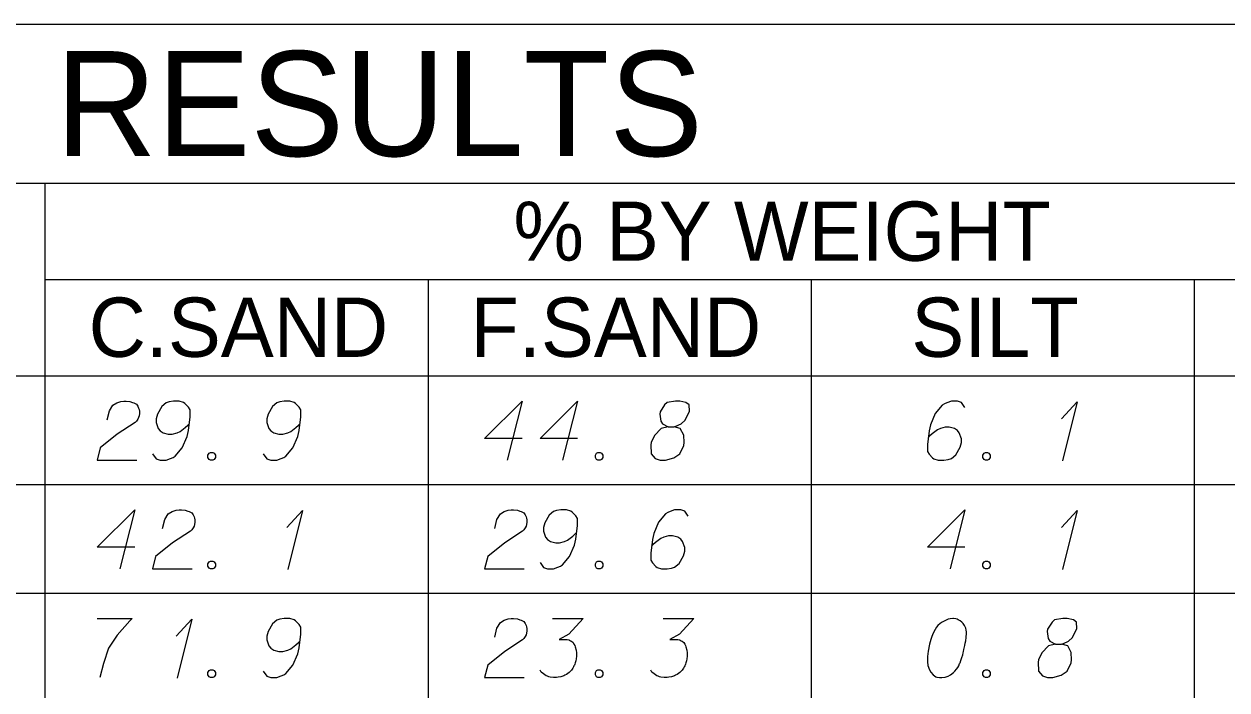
# Model space of a CAD drawing. Extents: x 2074207 to 2076812, y 516372 to 523312.
# Drawn here: x 2076524.4 to 2076621.8, y 520053.2 to 520107.1 of the extents above; entities that cross this region are included whole.
import ezdxf

# ---------------------------------------------------------------- set-up
doc = ezdxf.new("R2010")
doc.units = 0
for name, color, linetype in [('Prop DirtTable_ Soil Test Results - Outline (Major)', 7, 'Continuous'), ('Prop DirtTable_ Soil Test Results - Outline (Minor)', 7, 'Continuous'), ('Prop DirtTable_ Soil Test Results - Tx (Header - Large)', 7, 'Continuous'), ('Prop DirtTable_ Soil Test Results - Tx (Header - Small)', 7, 'Continuous'), ('Prop DirtTable_ Soil Test Results - Tx (Sample Data)', 7, 'Continuous')]:
    doc.layers.add(name, color=color, linetype=linetype)

msp = doc.modelspace()

# ---------------------------------------------------------------- linework, layer by layer
at = {"layer": 'Prop DirtTable_ Soil Test Results - Outline (Major)'}
for p, q in [((2076260.609, 520107.121), (2076811.903, 520107.121)), ((2076260.609, 520078.635), (2076811.903, 520078.635)), ((2076260.609, 520078.635), (2076811.903, 520078.635))]:
    msp.add_line(p, q, dxfattribs=at)
at = {"layer": 'Prop DirtTable_ Soil Test Results - Outline (Minor)'}
for p, q in [((2076260.609, 520094.235), (2076811.903, 520094.235)), ((2076526.074, 520094.235), (2076526.074, 520069.835)), ((2076526.074, 520086.435), (2076731.93, 520086.435)), ((2076557.094, 520086.435), (2076557.094, 520069.835)), ((2076588.114, 520086.435), (2076588.114, 520069.835)), ((2076619.134, 520069.835), (2076619.134, 520086.435)), ((2076260.609, 520069.835), (2076811.903, 520069.835)), ((2076260.609, 520069.835), (2076811.903, 520069.835)), ((2076526.074, 520069.835), (2076526.074, 520061.035)), ((2076557.094, 520069.835), (2076557.094, 520061.035)), ((2076588.114, 520069.835), (2076588.114, 520061.035)), ((2076619.134, 520061.035), (2076619.134, 520069.835)), ((2076260.609, 520061.035), (2076811.903, 520061.035)), ((2076260.609, 520061.035), (2076811.903, 520061.035)), ((2076526.074, 520061.035), (2076526.074, 520052.235)), ((2076557.094, 520061.035), (2076557.094, 520052.235)), ((2076588.114, 520061.035), (2076588.114, 520052.235)), ((2076619.134, 520052.235), (2076619.134, 520061.035))]:
    msp.add_line(p, q, dxfattribs=at)
at = {"layer": 'Prop DirtTable_ Soil Test Results - Tx (Sample Data)'}
for points in [[(2076531.127, 520075.079), (2076531.303, 520075.797), (2076531.586, 520076.251), (2076531.903, 520076.44), (2076532.22, 520076.553), (2076532.467, 520076.591), (2076532.644, 520076.591), (2076532.961, 520076.553), (2076533.173, 520076.477), (2076533.279, 520076.44), (2076533.49, 520076.326), (2076533.596, 520076.175), (2076533.667, 520076.024), (2076533.702, 520075.91), (2076533.737, 520075.759), (2076533.737, 520075.57), (2076533.702, 520075.381), (2076533.667, 520075.268), (2076533.596, 520075.117), (2076533.49, 520074.965), (2076533.385, 520074.852), (2076531.938, 520073.907), (2076530.563, 520072.811), (2076530.316, 520071.791), (2076533.526, 520071.791)], [(2076534.796, 520072.32), (2076535.078, 520071.904), (2076535.395, 520071.791), (2076535.889, 520071.791), (2076536.242, 520071.942), (2076536.454, 520072.017), (2076536.63, 520072.131), (2076537.194, 520072.811), (2076537.582, 520073.718), (2076537.688, 520074.21), (2076537.829, 520075.306), (2076537.829, 520075.873), (2076537.688, 520076.099), (2076537.406, 520076.402), (2076537.3, 520076.477), (2076536.947, 520076.591), (2076536.489, 520076.591), (2076536.136, 520076.515), (2076535.889, 520076.44), (2076535.536, 520076.137), (2076535.184, 520075.532), (2076535.078, 520075.154), (2076535.078, 520074.852), (2076535.254, 520074.361), (2076535.395, 520074.172), (2076535.642, 520074.021), (2076536.066, 520073.907), (2076536.383, 520073.907), (2076536.771, 520074.021), (2076537.018, 520074.134), (2076537.441, 520074.436), (2076537.653, 520074.625), (2076537.759, 520074.739)], [(2076543.756, 520072.32), (2076544.038, 520071.904), (2076544.355, 520071.791), (2076544.849, 520071.791), (2076545.202, 520071.942), (2076545.414, 520072.017), (2076545.59, 520072.131), (2076546.154, 520072.811), (2076546.542, 520073.718), (2076546.648, 520074.21), (2076546.789, 520075.306), (2076546.789, 520075.873), (2076546.648, 520076.099), (2076546.366, 520076.402), (2076546.26, 520076.477), (2076545.907, 520076.591), (2076545.449, 520076.591), (2076545.096, 520076.515), (2076544.849, 520076.44), (2076544.496, 520076.137), (2076544.144, 520075.532), (2076544.038, 520075.154), (2076544.038, 520074.852), (2076544.214, 520074.361), (2076544.355, 520074.172), (2076544.602, 520074.021), (2076545.026, 520073.907), (2076545.343, 520073.907), (2076545.731, 520074.021), (2076545.978, 520074.134), (2076546.401, 520074.436), (2076546.613, 520074.625), (2076546.719, 520074.739)], [(2076564.709, 520073.567), (2076561.676, 520073.567), (2076564.709, 520076.591), (2076563.51, 520071.791)], [(2076569.189, 520073.567), (2076566.156, 520073.567), (2076569.189, 520076.591), (2076567.99, 520071.791)], [(2076576.527, 520074.512), (2076577.02, 520074.512), (2076577.162, 520074.55), (2076577.585, 520074.739), (2076577.902, 520075.041), (2076578.255, 520075.759), (2076578.22, 520076.288), (2076577.973, 520076.477), (2076577.479, 520076.591), (2076577.126, 520076.591), (2076576.456, 520076.477), (2076576.244, 520076.288), (2076575.892, 520075.721), (2076575.856, 520075.532), (2076575.927, 520074.965), (2076576.068, 520074.739), (2076576.527, 520074.512), (2076575.962, 520074.361), (2076575.433, 520073.794), (2076575.151, 520073.227), (2076575.116, 520073.038), (2076575.151, 520072.32), (2076575.468, 520071.942), (2076575.892, 520071.791), (2076576.315, 520071.791), (2076576.985, 520071.98), (2076577.479, 520072.32), (2076577.797, 520073), (2076577.832, 520073.227), (2076577.797, 520073.832), (2076577.514, 520074.361), (2076577.02, 520074.512)], [(2076600.549, 520076.062), (2076600.267, 520076.477), (2076599.95, 520076.591), (2076599.456, 520076.591), (2076599.103, 520076.44), (2076598.891, 520076.364), (2076598.715, 520076.251), (2076598.151, 520075.57), (2076597.763, 520074.663), (2076597.657, 520074.172), (2076597.516, 520073.076), (2076597.516, 520072.509), (2076597.657, 520072.282), (2076597.939, 520071.98), (2076598.045, 520071.904), (2076598.398, 520071.791), (2076598.856, 520071.791), (2076599.209, 520071.866), (2076599.456, 520071.942), (2076599.809, 520072.244), (2076600.161, 520072.849), (2076600.267, 520073.227), (2076600.267, 520073.529), (2076600.091, 520074.021), (2076599.95, 520074.21), (2076599.703, 520074.361), (2076599.279, 520074.474), (2076598.962, 520074.474), (2076598.574, 520074.361), (2076598.327, 520074.247), (2076597.904, 520073.945), (2076597.692, 520073.756), (2076597.586, 520073.643)], [(2076608.38, 520075.154), (2076609.65, 520076.515), (2076608.451, 520071.753)], [(2076539.487, 520072.433), (2076539.664, 520072.433), (2076539.769, 520072.358), (2076539.875, 520072.206), (2076539.875, 520072.017), (2076539.769, 520071.866), (2076539.664, 520071.791), (2076539.487, 520071.791), (2076539.381, 520071.866), (2076539.276, 520072.017), (2076539.276, 520072.206), (2076539.381, 520072.358), (2076539.487, 520072.433)], [(2076570.847, 520072.433), (2076571.024, 520072.433), (2076571.129, 520072.358), (2076571.235, 520072.206), (2076571.235, 520072.017), (2076571.129, 520071.866), (2076571.024, 520071.791), (2076570.847, 520071.791), (2076570.741, 520071.866), (2076570.636, 520072.017), (2076570.636, 520072.206), (2076570.741, 520072.358), (2076570.847, 520072.433)], [(2076602.207, 520072.433), (2076602.384, 520072.433), (2076602.489, 520072.358), (2076602.595, 520072.206), (2076602.595, 520072.017), (2076602.489, 520071.866), (2076602.384, 520071.791), (2076602.207, 520071.791), (2076602.101, 520071.866), (2076601.996, 520072.017), (2076601.996, 520072.206), (2076602.101, 520072.358), (2076602.207, 520072.433)], [(2076533.349, 520064.767), (2076530.316, 520064.767), (2076533.349, 520067.791), (2076532.15, 520062.991)], [(2076535.607, 520066.279), (2076535.783, 520066.997), (2076536.066, 520067.451), (2076536.383, 520067.64), (2076536.7, 520067.753), (2076536.947, 520067.791), (2076537.124, 520067.791), (2076537.441, 520067.753), (2076537.653, 520067.677), (2076537.759, 520067.64), (2076537.97, 520067.526), (2076538.076, 520067.375), (2076538.147, 520067.224), (2076538.182, 520067.11), (2076538.217, 520066.959), (2076538.217, 520066.77), (2076538.182, 520066.581), (2076538.147, 520066.468), (2076538.076, 520066.317), (2076537.97, 520066.165), (2076537.865, 520066.052), (2076536.418, 520065.107), (2076535.043, 520064.011), (2076534.796, 520062.991), (2076538.006, 520062.991)], [(2076545.66, 520066.354), (2076546.93, 520067.715), (2076545.731, 520062.953)], [(2076562.487, 520066.279), (2076562.663, 520066.997), (2076562.946, 520067.451), (2076563.263, 520067.64), (2076563.58, 520067.753), (2076563.827, 520067.791), (2076564.004, 520067.791), (2076564.321, 520067.753), (2076564.533, 520067.677), (2076564.639, 520067.64), (2076564.85, 520067.526), (2076564.956, 520067.375), (2076565.027, 520067.224), (2076565.062, 520067.11), (2076565.097, 520066.959), (2076565.097, 520066.77), (2076565.062, 520066.581), (2076565.027, 520066.468), (2076564.956, 520066.317), (2076564.85, 520066.165), (2076564.745, 520066.052), (2076563.298, 520065.107), (2076561.923, 520064.011), (2076561.676, 520062.991), (2076564.886, 520062.991)], [(2076566.156, 520063.52), (2076566.438, 520063.104), (2076566.755, 520062.991), (2076567.249, 520062.991), (2076567.602, 520063.142), (2076567.814, 520063.217), (2076567.99, 520063.331), (2076568.554, 520064.011), (2076568.942, 520064.918), (2076569.048, 520065.41), (2076569.189, 520066.506), (2076569.189, 520067.073), (2076569.048, 520067.299), (2076568.766, 520067.602), (2076568.66, 520067.677), (2076568.307, 520067.791), (2076567.849, 520067.791), (2076567.496, 520067.715), (2076567.249, 520067.64), (2076566.896, 520067.337), (2076566.544, 520066.732), (2076566.438, 520066.354), (2076566.438, 520066.052), (2076566.614, 520065.561), (2076566.755, 520065.372), (2076567.002, 520065.221), (2076567.426, 520065.107), (2076567.743, 520065.107), (2076568.131, 520065.221), (2076568.378, 520065.334), (2076568.801, 520065.636), (2076569.013, 520065.825), (2076569.119, 520065.939)], [(2076578.149, 520067.262), (2076577.867, 520067.677), (2076577.55, 520067.791), (2076577.056, 520067.791), (2076576.703, 520067.64), (2076576.491, 520067.564), (2076576.315, 520067.451), (2076575.751, 520066.77), (2076575.363, 520065.863), (2076575.257, 520065.372), (2076575.116, 520064.276), (2076575.116, 520063.709), (2076575.257, 520063.482), (2076575.539, 520063.18), (2076575.645, 520063.104), (2076575.998, 520062.991), (2076576.456, 520062.991), (2076576.809, 520063.066), (2076577.056, 520063.142), (2076577.409, 520063.444), (2076577.761, 520064.049), (2076577.867, 520064.427), (2076577.867, 520064.729), (2076577.691, 520065.221), (2076577.55, 520065.41), (2076577.303, 520065.561), (2076576.879, 520065.674), (2076576.562, 520065.674), (2076576.174, 520065.561), (2076575.927, 520065.447), (2076575.504, 520065.145), (2076575.292, 520064.956), (2076575.186, 520064.843)], [(2076600.549, 520064.767), (2076597.516, 520064.767), (2076600.549, 520067.791), (2076599.35, 520062.991)], [(2076608.38, 520066.354), (2076609.65, 520067.715), (2076608.451, 520062.953)], [(2076539.487, 520063.633), (2076539.664, 520063.633), (2076539.769, 520063.558), (2076539.875, 520063.406), (2076539.875, 520063.217), (2076539.769, 520063.066), (2076539.664, 520062.991), (2076539.487, 520062.991), (2076539.381, 520063.066), (2076539.276, 520063.217), (2076539.276, 520063.406), (2076539.381, 520063.558), (2076539.487, 520063.633)], [(2076570.847, 520063.633), (2076571.024, 520063.633), (2076571.129, 520063.558), (2076571.235, 520063.406), (2076571.235, 520063.217), (2076571.129, 520063.066), (2076571.024, 520062.991), (2076570.847, 520062.991), (2076570.741, 520063.066), (2076570.636, 520063.217), (2076570.636, 520063.406), (2076570.741, 520063.558), (2076570.847, 520063.633)], [(2076602.207, 520063.633), (2076602.384, 520063.633), (2076602.489, 520063.558), (2076602.595, 520063.406), (2076602.595, 520063.217), (2076602.489, 520063.066), (2076602.384, 520062.991), (2076602.207, 520062.991), (2076602.101, 520063.066), (2076601.996, 520063.217), (2076601.996, 520063.406), (2076602.101, 520063.558), (2076602.207, 520063.633)], [(2076530.316, 520058.991), (2076533.138, 520058.991), (2076532.961, 520058.802), (2076531.938, 520057.63), (2076531.233, 520056.572), (2076530.809, 520055.325), (2076530.527, 520054.191)], [(2076536.7, 520057.554), (2076537.97, 520058.915), (2076536.771, 520054.153)], [(2076543.756, 520054.72), (2076544.038, 520054.304), (2076544.355, 520054.191), (2076544.849, 520054.191), (2076545.202, 520054.342), (2076545.414, 520054.417), (2076545.59, 520054.531), (2076546.154, 520055.211), (2076546.542, 520056.118), (2076546.648, 520056.61), (2076546.789, 520057.706), (2076546.789, 520058.273), (2076546.648, 520058.499), (2076546.366, 520058.802), (2076546.26, 520058.877), (2076545.907, 520058.991), (2076545.449, 520058.991), (2076545.096, 520058.915), (2076544.849, 520058.84), (2076544.496, 520058.537), (2076544.144, 520057.932), (2076544.038, 520057.554), (2076544.038, 520057.252), (2076544.214, 520056.761), (2076544.355, 520056.572), (2076544.602, 520056.421), (2076545.026, 520056.307), (2076545.343, 520056.307), (2076545.731, 520056.421), (2076545.978, 520056.534), (2076546.401, 520056.836), (2076546.613, 520057.025), (2076546.719, 520057.139)], [(2076562.487, 520057.479), (2076562.663, 520058.197), (2076562.946, 520058.651), (2076563.263, 520058.84), (2076563.58, 520058.953), (2076563.827, 520058.991), (2076564.004, 520058.991), (2076564.321, 520058.953), (2076564.533, 520058.877), (2076564.639, 520058.84), (2076564.85, 520058.726), (2076564.956, 520058.575), (2076565.027, 520058.424), (2076565.062, 520058.31), (2076565.097, 520058.159), (2076565.097, 520057.97), (2076565.062, 520057.781), (2076565.027, 520057.668), (2076564.956, 520057.517), (2076564.85, 520057.365), (2076564.745, 520057.252), (2076563.298, 520056.307), (2076561.923, 520055.211), (2076561.676, 520054.191), (2076564.886, 520054.191)], [(2076567.179, 520058.991), (2076569.648, 520058.991), (2076568.484, 520057.706), (2076567.708, 520057.29), (2076568.343, 520057.29), (2076568.484, 520057.252), (2076568.554, 520057.214), (2076568.625, 520057.177), (2076568.695, 520057.139), (2076568.837, 520057.025), (2076568.907, 520056.912), (2076568.978, 520056.799), (2076569.013, 520056.685), (2076569.083, 520056.421), (2076569.119, 520056.194), (2076569.119, 520056.08), (2076569.119, 520055.929), (2076569.083, 520055.703), (2076569.048, 520055.551), (2076569.013, 520055.4), (2076568.978, 520055.287), (2076568.942, 520055.211), (2076568.907, 520055.136), (2076568.872, 520055.06), (2076568.801, 520054.947), (2076568.695, 520054.795), (2076568.59, 520054.682), (2076568.519, 520054.606), (2076568.413, 520054.531), (2076568.307, 520054.455), (2076568.166, 520054.38), (2076568.096, 520054.342), (2076567.849, 520054.266), (2076567.637, 520054.228), (2076567.496, 520054.191), (2076567.249, 520054.191), (2076566.967, 520054.228), (2076566.861, 520054.266), (2076566.755, 520054.304), (2076566.649, 520054.342), (2076566.544, 520054.417), (2076566.438, 520054.493), (2076566.261, 520054.644), (2076566.156, 520054.795)], [(2076576.139, 520058.991), (2076578.608, 520058.991), (2076577.444, 520057.706), (2076576.668, 520057.29), (2076577.303, 520057.29), (2076577.444, 520057.252), (2076577.514, 520057.214), (2076577.585, 520057.177), (2076577.655, 520057.139), (2076577.797, 520057.025), (2076577.867, 520056.912), (2076577.938, 520056.799), (2076577.973, 520056.685), (2076578.043, 520056.421), (2076578.079, 520056.194), (2076578.079, 520056.08), (2076578.079, 520055.929), (2076578.043, 520055.703), (2076578.008, 520055.551), (2076577.973, 520055.4), (2076577.938, 520055.287), (2076577.902, 520055.211), (2076577.867, 520055.136), (2076577.832, 520055.06), (2076577.761, 520054.947), (2076577.655, 520054.795), (2076577.55, 520054.682), (2076577.479, 520054.606), (2076577.373, 520054.531), (2076577.267, 520054.455), (2076577.126, 520054.38), (2076577.056, 520054.342), (2076576.809, 520054.266), (2076576.597, 520054.228), (2076576.456, 520054.191), (2076576.209, 520054.191), (2076575.927, 520054.228), (2076575.821, 520054.266), (2076575.715, 520054.304), (2076575.609, 520054.342), (2076575.504, 520054.417), (2076575.398, 520054.493), (2076575.221, 520054.644), (2076575.116, 520054.795)], [(2076599.632, 520058.991), (2076599.562, 520058.991), (2076599.35, 520058.953), (2076599.209, 520058.915), (2076599.103, 520058.877), (2076598.927, 520058.802), (2076598.715, 520058.688), (2076598.539, 520058.575), (2076598.362, 520058.424), (2076598.256, 520058.273), (2076598.151, 520058.084), (2076598.045, 520057.895), (2076597.939, 520057.668), (2076597.868, 520057.517), (2076597.798, 520057.29), (2076597.692, 520056.912), (2076597.586, 520056.345), (2076597.516, 520055.891), (2076597.516, 520055.476), (2076597.551, 520055.173), (2076597.692, 520054.833), (2076597.798, 520054.644), (2076597.974, 520054.417), (2076598.186, 520054.266), (2076598.292, 520054.228), (2076598.503, 520054.191), (2076598.68, 520054.191), (2076598.962, 520054.228), (2076599.209, 520054.304), (2076599.385, 520054.417), (2076599.632, 520054.606), (2076599.738, 520054.72), (2076599.879, 520054.871), (2076599.985, 520055.022), (2076600.055, 520055.136), (2076600.126, 520055.325), (2076600.161, 520055.4), (2076600.232, 520055.589), (2076600.302, 520055.816), (2076600.373, 520056.043), (2076600.408, 520056.194), (2076600.443, 520056.307), (2076600.479, 520056.458), (2076600.549, 520056.799), (2076600.585, 520056.988), (2076600.62, 520057.177), (2076600.655, 520057.441), (2076600.69, 520057.781), (2076600.69, 520057.895), (2076600.655, 520058.046), (2076600.62, 520058.197), (2076600.514, 520058.424), (2076600.408, 520058.575), (2076600.302, 520058.688), (2076600.161, 520058.802), (2076600.02, 520058.877), (2076599.914, 520058.915), (2076599.809, 520058.953), (2076599.632, 520058.991)], [(2076607.887, 520056.912), (2076608.38, 520056.912), (2076608.522, 520056.95), (2076608.945, 520057.139), (2076609.262, 520057.441), (2076609.615, 520058.159), (2076609.58, 520058.688), (2076609.333, 520058.877), (2076608.839, 520058.991), (2076608.486, 520058.991), (2076607.816, 520058.877), (2076607.604, 520058.688), (2076607.252, 520058.121), (2076607.216, 520057.932), (2076607.287, 520057.365), (2076607.428, 520057.139), (2076607.887, 520056.912), (2076607.322, 520056.761), (2076606.793, 520056.194), (2076606.511, 520055.627), (2076606.476, 520055.438), (2076606.511, 520054.72), (2076606.828, 520054.342), (2076607.252, 520054.191), (2076607.675, 520054.191), (2076608.345, 520054.38), (2076608.839, 520054.72), (2076609.157, 520055.4), (2076609.192, 520055.627), (2076609.157, 520056.232), (2076608.874, 520056.761), (2076608.38, 520056.912)], [(2076539.487, 520054.833), (2076539.664, 520054.833), (2076539.769, 520054.758), (2076539.875, 520054.606), (2076539.875, 520054.417), (2076539.769, 520054.266), (2076539.664, 520054.191), (2076539.487, 520054.191), (2076539.381, 520054.266), (2076539.276, 520054.417), (2076539.276, 520054.606), (2076539.381, 520054.758), (2076539.487, 520054.833)], [(2076570.847, 520054.833), (2076571.024, 520054.833), (2076571.129, 520054.758), (2076571.235, 520054.606), (2076571.235, 520054.417), (2076571.129, 520054.266), (2076571.024, 520054.191), (2076570.847, 520054.191), (2076570.741, 520054.266), (2076570.636, 520054.417), (2076570.636, 520054.606), (2076570.741, 520054.758), (2076570.847, 520054.833)], [(2076602.207, 520054.833), (2076602.384, 520054.833), (2076602.489, 520054.758), (2076602.595, 520054.606), (2076602.595, 520054.417), (2076602.489, 520054.266), (2076602.384, 520054.191), (2076602.207, 520054.191), (2076602.101, 520054.266), (2076601.996, 520054.417), (2076601.996, 520054.606), (2076602.101, 520054.758), (2076602.207, 520054.833)]]:
    msp.add_lwpolyline(points, dxfattribs=at)

# ---------------------------------------------------------------- texts
at = {"layer": 'Prop DirtTable_ Soil Test Results - Tx (Header - Large)'}
msp.add_text('SOIL TEST RESULTS', height=8.50001, dxfattribs=at).set_placement((2076465.656, 520096.428))
at = {"layer": 'Prop DirtTable_ Soil Test Results - Tx (Header - Small)'}
for s, height, p in [('% BY WEIGHT', 4.79998, (2076564.009, 520087.946)), ('C.SAND', 4.8, (2076529.618, 520080.17)), ('F.SAND', 4.8, (2076560.529, 520080.17)), ('SILT', 4.8, (2076596.215, 520080.17))]:
    msp.add_text(s, height=height, dxfattribs=at).set_placement(p)

doc.saveas('drawing.dxf')
